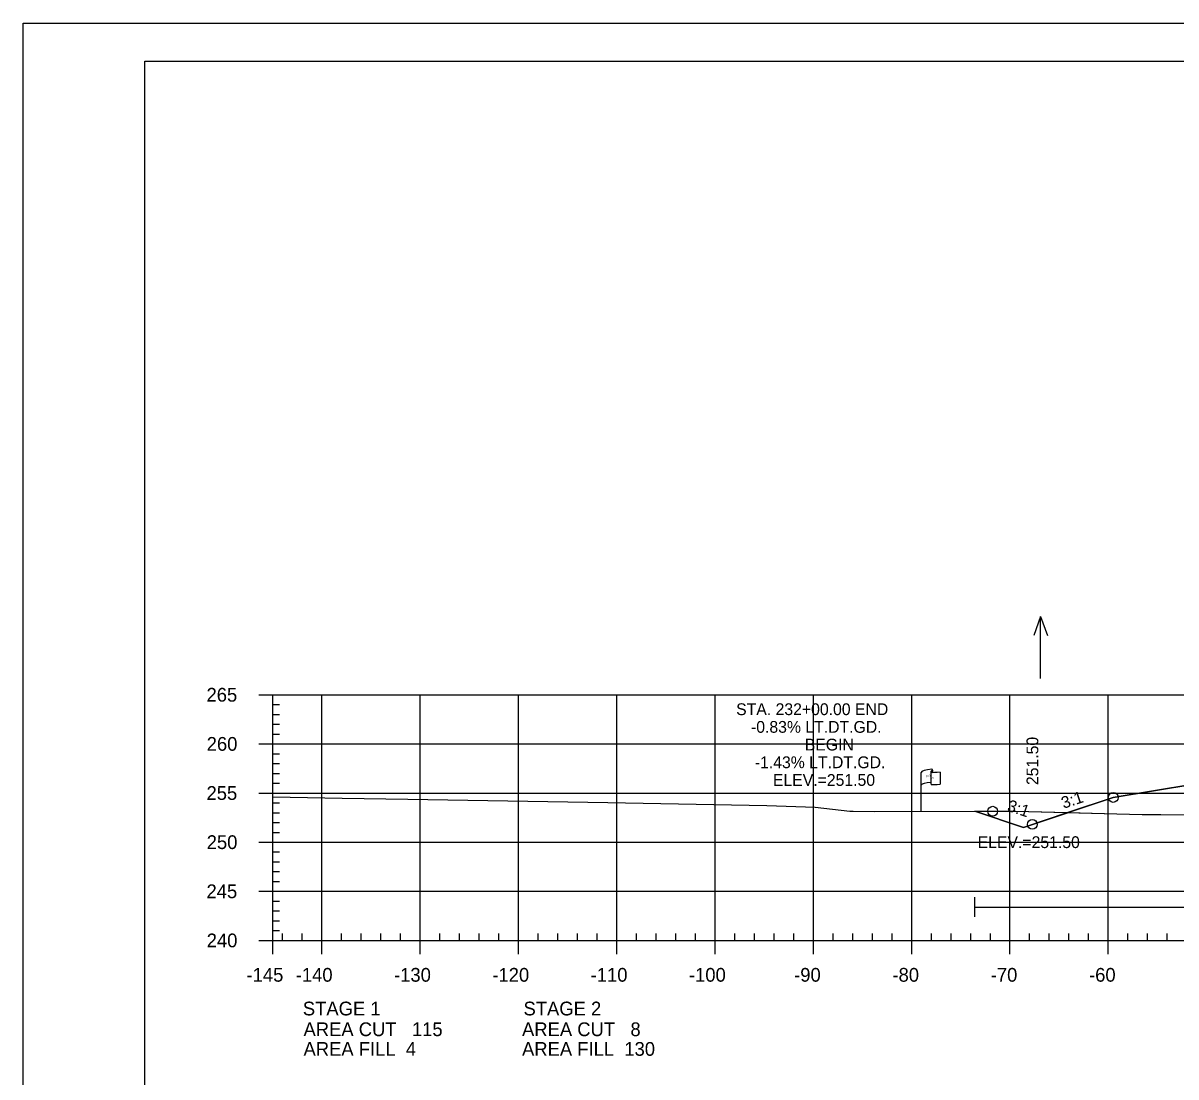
# Model space of a CAD drawing. Extents: x 1365647 to 1367999, y 387113 to 400173.
# Drawn here: x 1365723.7 to 1365841, y 392385.6 to 392492.8 of the extents above; entities that cross this region are included whole.
import ezdxf

# ---------------------------------------------------------------- set-up
doc = ezdxf.new("R2010")
doc.units = 0
for name, color, linetype in [('E_Existing ROW', 7, 'Continuous'), ('R_Axis', 7, 'Continuous'), ('R_Axis Annot', 7, 'Continuous'), ('R_Border', 7, 'Continuous'), ('R_Border Notes', 7, 'Continuous'), ('R_Contours', 7, 'Continuous'), ('R_Exist Surface', 7, 'Continuous'), ('R_Fin Surface', 7, 'Continuous'), ('R_Fin Surface Annot', 7, 'Continuous'), ('R_Grid', 7, 'Continuous'), ('R_No Plot', 7, 'Continuous'), ('R_Water', 7, 'Continuous'), ('R_Water Annot', 7, 'Continuous')]:
    doc.layers.add(name, color=color, linetype=linetype)

msp = doc.modelspace()

# ---------------------------------------------------------------- linework, layer by layer
at = {"layer": 'E_Existing ROW'}
for p, q in [((1365815.05, 392412.63), (1365815.05, 392416.58)), ((1365816.05, 392416.67), (1365816.05, 392416.66)), ((1365816.05, 392416.66), (1365816.05, 392415.43)), ((1365816.22, 392416.83), (1365816.22, 392416.59)), ((1365816.98, 392416.63), (1365816.98, 392415.39))]:
    msp.add_line(p, q, dxfattribs=at)
for centre, radius, start, end in [((1365816.13, 392416.67), 0.078, 88.6458, 274.2828), ((1365816.14, 392416.83), 0.0783, 263.0712, 93.9564), ((1365816.13, 392415.43), 0.0783, 180, 273.9564)]:
    msp.add_arc(centre, radius, start, end, dxfattribs=at)
for centre, major_axis, ratio, start_param, end_param in [((1365816.64, 392416.62), (-1.58, -0.04), 0.19887, 5.030368, 6.283185), ((1365817.34, 392416.74), (-1.23, -0.13), 0.052933, 0.159456, 1.268315), ((1365816.63, 392415.3), (-1.58, -0.04), 0.19887, 5.083035, 6.194897), ((1365817.34, 392415.5), (-1.23, -0.13), 0.052933, 0.159456, 1.268315)]:
    msp.add_ellipse(centre, major_axis=major_axis, ratio=ratio, start_param=start_param, end_param=end_param, dxfattribs=at)
at = {"layer": 'R_Axis'}
for p, q in [((1365747.69, 392424.49), (1365749.09, 392424.49)), ((1365749.09, 392399.49), (1365749.09, 392424.49)), ((1365749.09, 392423.49), (1365749.79, 392423.49)), ((1365749.09, 392422.49), (1365749.79, 392422.49)), ((1365749.09, 392421.49), (1365749.79, 392421.49)), ((1365749.09, 392420.49), (1365749.79, 392420.49)), ((1365747.69, 392419.49), (1365749.09, 392419.49)), ((1365749.09, 392418.49), (1365749.79, 392418.49)), ((1365749.09, 392417.49), (1365749.79, 392417.49)), ((1365749.09, 392416.49), (1365749.79, 392416.49)), ((1365749.09, 392415.49), (1365749.79, 392415.49)), ((1365747.69, 392414.49), (1365749.09, 392414.49)), ((1365749.09, 392413.49), (1365749.79, 392413.49)), ((1365749.09, 392412.49), (1365749.79, 392412.49)), ((1365749.09, 392411.49), (1365749.79, 392411.49)), ((1365749.09, 392410.49), (1365749.79, 392410.49)), ((1365747.69, 392409.49), (1365749.09, 392409.49)), ((1365749.09, 392408.49), (1365749.79, 392408.49)), ((1365749.09, 392407.49), (1365749.79, 392407.49)), ((1365749.09, 392406.49), (1365749.79, 392406.49)), ((1365749.09, 392405.49), (1365749.79, 392405.49)), ((1365747.69, 392404.49), (1365749.09, 392404.49)), ((1365749.09, 392403.49), (1365749.79, 392403.49)), ((1365749.09, 392402.49), (1365749.79, 392402.49)), ((1365749.09, 392401.49), (1365749.79, 392401.49)), ((1365749.09, 392400.49), (1365749.79, 392400.49)), ((1365749.09, 392399.49), (1365749.09, 392400.19)), ((1365750.09, 392399.49), (1365750.09, 392400.19)), ((1365752.09, 392399.49), (1365752.09, 392400.19)), ((1365756.09, 392399.49), (1365756.09, 392400.19)), ((1365758.09, 392399.49), (1365758.09, 392400.19)), ((1365760.09, 392399.49), (1365760.09, 392400.19)), ((1365762.09, 392399.49), (1365762.09, 392400.19)), ((1365766.09, 392399.49), (1365766.09, 392400.19)), ((1365768.09, 392399.49), (1365768.09, 392400.19)), ((1365770.09, 392399.49), (1365770.09, 392400.19)), ((1365772.09, 392399.49), (1365772.09, 392400.19)), ((1365776.09, 392399.49), (1365776.09, 392400.19)), ((1365778.09, 392399.49), (1365778.09, 392400.19)), ((1365780.09, 392399.49), (1365780.09, 392400.19)), ((1365782.09, 392399.49), (1365782.09, 392400.19)), ((1365786.09, 392399.49), (1365786.09, 392400.19)), ((1365788.09, 392399.49), (1365788.09, 392400.19)), ((1365790.09, 392399.49), (1365790.09, 392400.19)), ((1365792.09, 392399.49), (1365792.09, 392400.19)), ((1365796.09, 392399.49), (1365796.09, 392400.19)), ((1365798.09, 392399.49), (1365798.09, 392400.19)), ((1365800.09, 392399.49), (1365800.09, 392400.19)), ((1365802.09, 392399.49), (1365802.09, 392400.19)), ((1365806.09, 392399.49), (1365806.09, 392400.19)), ((1365808.09, 392399.49), (1365808.09, 392400.19)), ((1365810.09, 392399.49), (1365810.09, 392400.19)), ((1365812.09, 392399.49), (1365812.09, 392400.19)), ((1365816.09, 392399.49), (1365816.09, 392400.19)), ((1365818.09, 392399.49), (1365818.09, 392400.19)), ((1365820.09, 392399.49), (1365820.09, 392400.19)), ((1365822.09, 392399.49), (1365822.09, 392400.19)), ((1365826.09, 392399.49), (1365826.09, 392400.19)), ((1365828.09, 392399.49), (1365828.09, 392400.19)), ((1365830.09, 392399.49), (1365830.09, 392400.19)), ((1365832.09, 392399.49), (1365832.09, 392400.19)), ((1365836.09, 392399.49), (1365836.09, 392400.19)), ((1365838.09, 392399.49), (1365838.09, 392400.19)), ((1365840.09, 392399.49), (1365840.09, 392400.19)), ((1365747.69, 392399.49), (1365749.09, 392399.49)), ((1365749.09, 392399.49), (1366039.09, 392399.49)), ((1365749.09, 392398.09), (1365749.09, 392399.49)), ((1365754.09, 392398.09), (1365754.09, 392399.49)), ((1365764.09, 392398.09), (1365764.09, 392399.49)), ((1365774.09, 392398.09), (1365774.09, 392399.49)), ((1365784.09, 392398.09), (1365784.09, 392399.49)), ((1365794.09, 392398.09), (1365794.09, 392399.49)), ((1365804.09, 392398.09), (1365804.09, 392399.49)), ((1365814.09, 392398.09), (1365814.09, 392399.49)), ((1365824.09, 392398.09), (1365824.09, 392399.49)), ((1365834.09, 392398.09), (1365834.09, 392399.49))]:
    msp.add_line(p, q, dxfattribs=at)
at = {"layer": 'R_Border'}
for p, q in [((1365736.09, 392488.95), (1366052.27, 392488.95)), ((1365736.09, 392283.49), (1365736.09, 392488.95))]:
    msp.add_line(p, q, dxfattribs=at)
at = {"layer": 'R_Contours'}
for points in [[(1365829.99, 392412.5), (1365834.97, 392412.37), (1365837.53, 392412.3), (1365839.43, 392412.3), (1365846.1, 392412.28), (1365848.53, 392412.19), (1365855.77, 392412.12), (1365861.1, 392411.98), (1365861.23, 392411.98), (1365861.37, 392411.96), (1365865.05, 392411.44), (1365873.69, 392413.51), (1365877.72, 392414.47), (1365878.14, 392414.47), (1365879.61, 392414.39), (1365880.96, 392414.44), (1365862.59, 392415.8), (1365842.79, 392415.4), (1365834.59, 392414.04)], [(1365820.52, 392412.64), (1365824.67, 392412.65), (1365829.99, 392412.5), (1365825.46, 392410.99)]]:
    msp.add_lwpolyline(points, close=True, dxfattribs=at)
at = {"layer": 'R_Exist Surface'}
msp.add_lwpolyline([(1365749.09, 392414.12), (1365756.15, 392413.97), (1365762.83, 392413.87), (1365783.17, 392413.53), (1365799.36, 392413.21), (1365804.26, 392413.05), (1365807.79, 392412.64), (1365808.13, 392412.63), (1365810.26, 392412.62), (1365824.67, 392412.65), (1365834.97, 392412.37), (1365837.53, 392412.3), (1365839.43, 392412.3), (1365846.1, 392412.28)], dxfattribs=at)
at = {"layer": 'R_Fin Surface'}
msp.add_lwpolyline([(1365820.52, 392412.64), (1365825.46, 392410.99), (1365834.59, 392414.04), (1365842.79, 392415.4), (1365856.59, 392417.7), (1365862.59, 392417.26), (1365864.59, 392417.11), (1365894.09, 392414.94), (1365923.59, 392412.76), (1365925.59, 392412.61), (1365931.59, 392412.17), (1365947.35, 392409.54), (1365953.59, 392408.5), (1365957.17, 392407.31), (1365974.76, 392413.17)], dxfattribs=at)
at = {"layer": 'R_Grid'}
for p, q in [((1365749.09, 392424.49), (1366039.09, 392424.49)), ((1365749.09, 392399.49), (1365749.09, 392424.49)), ((1365754.09, 392399.49), (1365754.09, 392424.49)), ((1365764.09, 392399.49), (1365764.09, 392424.49)), ((1365774.09, 392399.49), (1365774.09, 392424.49)), ((1365784.09, 392399.49), (1365784.09, 392424.49)), ((1365794.09, 392399.49), (1365794.09, 392424.49)), ((1365804.09, 392399.49), (1365804.09, 392424.49)), ((1365814.09, 392399.49), (1365814.09, 392424.49)), ((1365824.09, 392399.49), (1365824.09, 392424.49)), ((1365834.09, 392399.49), (1365834.09, 392424.49)), ((1365749.09, 392419.49), (1366039.09, 392419.49)), ((1365749.09, 392414.49), (1366039.09, 392414.49)), ((1365749.09, 392409.49), (1366039.09, 392409.49)), ((1365749.09, 392404.49), (1366039.09, 392404.49)), ((1365749.09, 392399.49), (1366039.09, 392399.49))]:
    msp.add_line(p, q, dxfattribs=at)
at = {"layer": 'R_No Plot'}
msp.add_line((1365723.69, 392492.85), (1366057.03, 392492.85), dxfattribs=at)
msp.add_lwpolyline([(1365723.69, 392492.85), (1366057.03, 392492.85), (1366057.03, 392279.51), (1365723.69, 392279.51)], close=True, dxfattribs=at)
for centre in [(1365834.59, 392414.04), (1365834.59, 392414.04), (1365834.59, 392414.04), (1365834.59, 392414.04), (1365834.59, 392414.04), (1365822.33, 392412.64), (1365822.33, 392412.64), (1365826.37, 392411.3), (1365826.37, 392411.3)]:
    msp.add_circle(centre, 0.5, dxfattribs=at)
at = {"layer": 'R_Water'}
for p, q in [((1365820.52, 392401.89), (1365820.52, 392403.89)), ((1365820.52, 392402.89), (1365884.36, 392402.89))]:
    msp.add_line(p, q, dxfattribs=at)
at = {"layer": 'R_Water Annot'}
for p, q in [((1365827.2, 392432.44), (1365826.5, 392430.52)), ((1365827.2, 392426.16), (1365827.2, 392432.44)), ((1365827.2, 392432.44), (1365827.9, 392430.52))]:
    msp.add_line(p, q, dxfattribs=at)

# ---------------------------------------------------------------- texts
at = {"layer": 'E_Existing ROW'}
for s, height, rotation, p in [('DWB 11-9-07', 0.001, 90, (1365816.22, 392416.59)), ('R ', 0.2, 9.9884, (1365815.57, 392416.08)), (' O', 0.2, 9.9884, (1365815.72, 392416.12)), ('W', 0.2, 351.1788, (1365816.05, 392415.95)), ('DWB 11-9-07', 0.001, 5.0717, (1365816.97, 392415.39)), ('DWB 11-9-07', 0.001, 90, (1365815.05, 392412.63))]:
    msp.add_text(s, height=height, rotation=rotation, dxfattribs=at).set_placement(p)
at = {"layer": 'R_Axis Annot'}
for s, p in [('265', (1365742.35, 392423.79)), ('260', (1365742.37, 392418.79)), ('255', (1365742.35, 392413.79)), ('250', (1365742.37, 392408.79)), ('245', (1365742.35, 392403.79)), ('240', (1365742.37, 392398.79)), ('-145', (1365746.42, 392395.29)), ('-140', (1365751.43, 392395.29)), ('-130', (1365761.43, 392395.29)), ('-120', (1365771.43, 392395.29)), ('-110', (1365781.43, 392395.29)), ('-100', (1365791.43, 392395.29)), ('-90', (1365802.13, 392395.29)), ('-80', (1365812.13, 392395.29)), ('-70', (1365822.13, 392395.29)), ('-60', (1365832.13, 392395.29)), ('STAGE 1', (1365752.15, 392391.86)), ('STAGE 2', (1365774.6, 392391.86)), ('AREA CUT   115', (1365752.22, 392389.75)), ('AREA CUT   8', (1365774.45, 392389.75)), ('AREA FILL  4', (1365752.22, 392387.75)), ('AREA FILL  130', (1365774.45, 392387.75))]:
    msp.add_text(s, height=1.4, dxfattribs=at).set_placement(p)
at = {"layer": 'R_Border Notes'}
msp.add_text('ELEV.=251.50', height=1.2, dxfattribs=at).set_placement((1365820.8, 392408.89))
at = {"layer": 'R_Fin Surface Annot'}
for s, rotation, p in [('251.50', 90, (1365826.97, 392415.3)), ('3:1', 18.4349, (1365829.54, 392412.88)), ('3:1', 341.5651, (1365823.72, 392412.71))]:
    msp.add_text(s, height=1.2, rotation=rotation, dxfattribs=at).set_placement(p)
at = {"layer": 'R_Water'}
for s, p in [('STA. 232+00.00 END', (1365796.23, 392422.42)), ('-0.83% LT.DT.GD.', (1365797.74, 392420.62)), ('BEGIN', (1365803.21, 392418.82)), ('-1.43% LT.DT.GD.', (1365798.13, 392417.02)), ('ELEV.=251.50', (1365799.97, 392415.22))]:
    msp.add_text(s, height=1.2, dxfattribs=at).set_placement(p)

doc.saveas('drawing.dxf')
